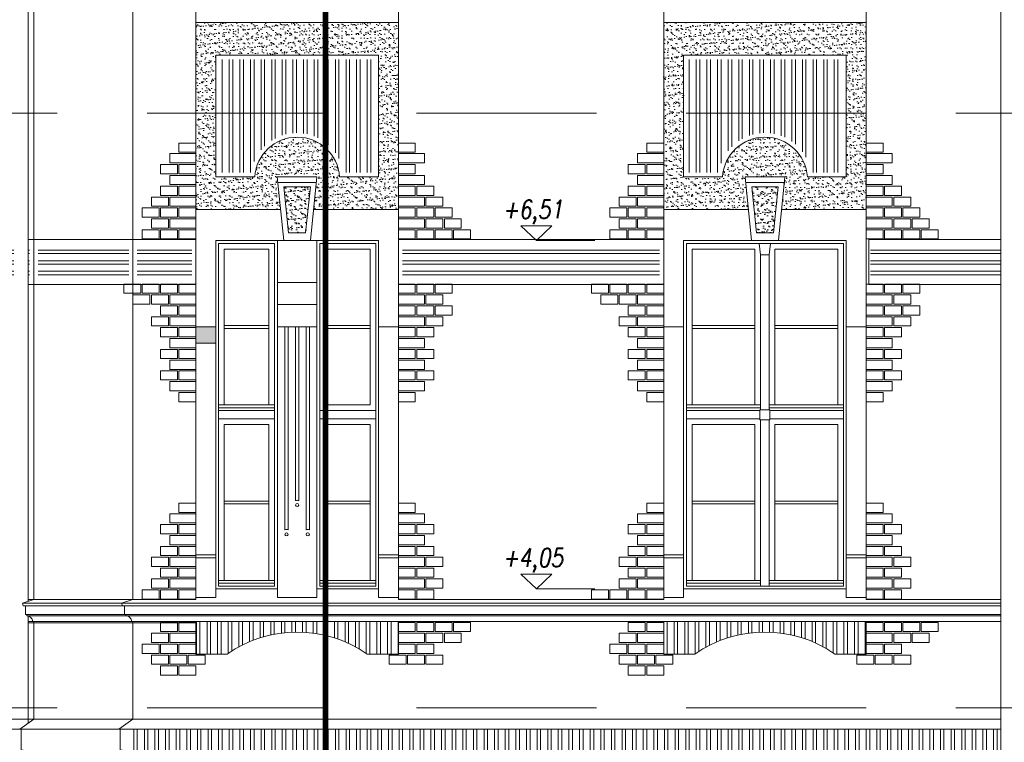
# Model space of a CAD drawing. Header units: millimetres. Extents: x 402 to 79005, y -7782 to 89952.
# Tile 379 of 423: x 46510 to 47206, y 29922 to 30432. Entities that reach past the tile are written whole.
import ezdxf

# ---------------------------------------------------------------- set-up
doc = ezdxf.new("R2010")
doc.units = ezdxf.units.MM
doc.header["$LTSCALE"] = 10
doc.linetypes.add('ACAD_ISO10W100', pattern=[18.5, 12, -3, 0.5, -3])
doc.linetypes.add('DASHED', pattern=[19.05, 12.7, -6.35])
doc.layers.get('0').update_dxf_attribs({"lineweight": 0})
for name, color, linetype, lineweight in [('0_A_GRANICA OPRACOWANIA', 1, 'Continuous', 0), ('kreski', 8, 'Continuous', 5), ('okna', 7, 'Continuous', 5), ('ubytki', 8, 'Continuous', 5), ('wzmiary', 1, 'ACAD_ISO10W100', 50)]:
    doc.layers.add(name, color=color, linetype=linetype, lineweight=lineweight)
doc.styles.add('ROMANS1', font='simplex.shx', dxfattribs={"width": 0.8, "oblique": 10})
pattern_1 = [(37.5, (71575.9347, 22622.6415), (-0.1600031, 4.8941324), [0, -3.8608, 0, -4.318, 0, -4.1275]), (7.5, (71575.935, 22622.6415), (4.4952328, 7.168251), [0, -2.0828, 0, -3.4798, 0, -1.3335]), (327.5, (71572.8105, 22622.6415), (7.9099237, 0.01437185), [0, -1.27, 0, -4.572, 0, -5.969]), (317.5, (71572.8105, 22622.6415), (7.6355645, 2.2292932), [0, -0.635, 0, -2.9972, 0, -3.429])]
pattern_2 = [(90, (45698.195, 31769.518), (-7.5, 1e-15), []), (90, (45700.695, 31772.018), (-7.5, 1e-15), [])]
pattern_3 = [(37.5, (72109.1507, 22449.609), (-0.1600031, 4.8941324), [0, -3.8608, 0, -4.318, 0, -4.1275]), (7.5, (72109.151, 22449.609), (4.4952328, 7.168251), [0, -2.0828, 0, -3.4798, 0, -1.3335]), (327.5, (72106.0265, 22449.609), (7.9099237, 0.01437185), [0, -1.27, 0, -4.572, 0, -5.969]), (317.5, (72106.0265, 22449.609), (7.6355645, 2.2292932), [0, -0.635, 0, -2.9972, 0, -3.429])]
pattern_4 = [(0, (45698.195, 31769.518), (2e-15, 7.5), []), (0, (45700.695, 31767.018), (2e-15, 7.5), [])]

# ---------------------------------------------------------------- blocks, each defined once
blk = doc.blocks.new('podstawka2')
h = blk.add_hatch()
h.set_pattern_fill('ANSI32,_O', color=8, scale=20, angle=45)
h.set_pattern_definition([(90, (0, 0), (-7.5, 1e-15), []), (90, (2.5, 2.5), (-7.5, 1e-15), [])])
h.paths.add_polyline_path([(143, -15.5), (0, -15.5), (0, -38.5), (22, -38.5, -0.313912), (121, -38.5), (143, -38.5)])
blk.add_lwpolyline([(0, -15.5), (0, -38.5), (22, -38.5, -0.313912), (121, -38.5), (143, -38.5), (143, -15.5)], format="xyb")
blk = doc.blocks.new('zw$5EF')
at = {"linetype": 'DASHED'}
for points in [[(712.23, 669), (-1766.19, 669)], [(712.23, 249), (-1766.19, 249)]]:
    blk.add_lwpolyline(points, dxfattribs=at)

msp = doc.modelspace()

# ---------------------------------------------------------------- hatches: boundary and pattern name
h = msp.add_hatch()
h.set_pattern_fill('ANSI32', color=8, scale=20, angle=45, style=0)
h.set_pattern_definition(pattern_2)
h.paths.add_polyline_path([(47071.36, 30868.21), (47001.97, 30868.21, -0.339506), (46982.17, 30848.41), (46982.17, 30784.02, -0.339506), (47001.97, 30764.21), (47071.36, 30764.21, -0.339506), (47091.17, 30784.02), (47091.17, 30848.41, -0.339506)])
h.paths.add_polyline_path([(47069.35, 30324.21), (47091.17, 30324.21), (47091.17, 30404.21), (46982.17, 30404.21), (46982.17, 30324.21), (47003.98, 30324.21, -0.858131)])
h = msp.add_hatch()
h.set_pattern_fill('AR-SAND,_O', color=8, scale=0.1)
h.set_pattern_definition(pattern_3)
h.paths.add_polyline_path([(46634.67, 30430.21), (46634.67, 30298.21), (46694.46, 30298.21), (46692.16, 30321.21), (46720.18, 30321.21), (46717.87, 30298.21), (46777.67, 30298.21), (46777.67, 30430.21)])
h.paths.add_polyline_path([(46763.67, 30407.21), (46763.67, 30321.21), (46736.17, 30321.21, 0.934923), (46676.17, 30321.21), (46648.67, 30321.21), (46648.67, 30407.21)], flags=16)
h = msp.add_hatch()
h.set_pattern_fill('AR-SAND,_O', color=8, scale=0.1)
h.set_pattern_definition(pattern_1)
h.paths.add_polyline_path([(46965.17, 30430.21), (46965.17, 30298.21), (47024.96, 30298.21), (47022.66, 30321.21), (47050.68, 30321.21), (47048.37, 30298.21), (47108.17, 30298.21), (47108.17, 30430.21)])
h.paths.add_polyline_path([(47094.17, 30407.21), (47094.17, 30321.21), (47066.67, 30321.21, 0.934923), (47006.67, 30321.21), (46979.17, 30321.21), (46979.17, 30407.21)], flags=16)
h = msp.add_hatch()
h.set_pattern_fill('ANSI32', color=8, scale=20, angle=45, style=0)
h.set_pattern_definition(pattern_2)
h.paths.add_polyline_path([(46738.85, 30324.21), (46760.67, 30324.21), (46760.67, 30404.21), (46651.67, 30404.21), (46651.67, 30324.21), (46673.48, 30324.21, -0.858131)])
h = msp.add_hatch()
h.set_pattern_fill('AR-SAND', color=8, scale=0.1, style=0)
h.set_pattern_definition(pattern_3)
h.paths.add_polyline_path([(46700.16, 30281.71), (46712.18, 30281.71), (46715.49, 30314.21), (46696.85, 30314.21)])
h = msp.add_hatch()
h.set_pattern_fill('AR-SAND', color=8, scale=0.1, style=0)
h.set_pattern_definition(pattern_1)
h.paths.add_polyline_path([(47045.99, 30314.21), (47027.35, 30314.21), (47030.66, 30281.71), (47042.68, 30281.71)])
h = msp.add_hatch()
h.set_pattern_fill('ANSI32,_O', color=8, scale=20, angle=315)
h.set_pattern_definition(pattern_4)
h.paths.add_polyline_path([(46516.05, 30274.03), (46516.05, 30248.13), (46517.16, 30248.13), (46517.16, 30274.03)])
h.paths.add_polyline_path([(46506.05, 30248.13), (46506.05, 30274.03), (46449.66, 30274.03), (46449.66, 30248.13)])
h = msp.add_hatch()
h.set_pattern_fill('ANSI32,_O', color=8, scale=20, angle=315)
h.set_pattern_definition(pattern_4)
h.paths.add_polyline_path([(46587.17, 30274.03), (46523.16, 30274.03), (46523.16, 30248.13), (46587.17, 30248.13)])
h.paths.add_polyline_path([(46631.67, 30274.03), (46593.17, 30274.03), (46593.17, 30248.13), (46631.67, 30248.13)])
h = msp.add_hatch()
h.set_pattern_fill('ANSI32,_O', color=8, scale=20, angle=315)
h.set_pattern_definition(pattern_4)
h.paths.add_polyline_path([(46962.17, 30274.03), (46780.67, 30274.03), (46780.67, 30248.13), (46962.17, 30248.13)])
h = msp.add_hatch()
h.set_pattern_fill('ANSI32,_O', color=8, scale=20, angle=315)
h.set_pattern_definition(pattern_4)
h.paths.add_polyline_path([(47285.17, 30274.03), (47221.17, 30274.03), (47221.17, 30248.13), (47285.17, 30248.13)])
h.paths.add_polyline_path([(47429.17, 30274.03), (47291.17, 30274.03), (47291.17, 30248.13), (47429.17, 30248.13)])
h.paths.add_polyline_path([(47213.48, 30274.03), (47213.48, 30248.13), (47215.17, 30248.13), (47215.17, 30274.03)])
h.paths.add_polyline_path([(47203.48, 30248.13), (47203.48, 30274.03), (47111.17, 30274.03), (47111.17, 30248.13)])
at = {"layer": 'kreski'}
h = msp.add_hatch(dxfattribs=at)
h.set_pattern_fill('ANSI32', color=8, scale=20, angle=45, style=0)
h.set_pattern_definition(pattern_2)
h.paths.add_polyline_path([(45849.16, 29931.21), (45719.66, 29931.21), (45719.66, 29916.21), (45849.16, 29916.21)])
h.paths.add_polyline_path([(46506.05, 29931.21), (45933.28, 29931.21), (45933.28, 29916.21), (46506.05, 29916.21)])
h.paths.add_polyline_path([(46626.93, 29931.21), (46590.17, 29931.21), (46590.17, 29916.21), (46626.93, 29916.21)])
h.paths.add_polyline_path([(46944.61, 29931.21), (46626.93, 29931.21), (46626.93, 29916.21), (46944.61, 29916.21)])
h.paths.add_polyline_path([(47203.48, 29931.21), (46944.61, 29931.21), (46944.61, 29916.21), (47203.48, 29916.21)])
h.paths.add_polyline_path([(47497.17, 29931.21), (47288.17, 29931.21), (47288.17, 29916.21), (47497.17, 29916.21)])
h.paths.add_polyline_path([(47850.17, 29931.21), (47640.17, 29931.21), (47640.17, 29916.21), (47850.17, 29916.21)])
at = {"layer": 'ubytki'}
msp.add_hatch(color=8, dxfattribs=at).paths.add_polyline_path([(46648.67, 30215.21), (46634.67, 30215.21), (46634.67, 30203.68), (46648.67, 30203.68)])

# ---------------------------------------------------------------- linework, layer by layer
for p, q in [((46634.67, 30022.71), (46634.67, 31152.34)), ((46777.67, 30022.71), (46777.67, 31152.34)), ((46965.17, 30022.71), (46965.17, 31152.34)), ((47108.17, 30022.71), (47108.17, 31152.34)), ((46634.67, 30430.21), (46777.67, 30430.21)), ((46965.17, 30430.21), (47108.17, 30430.21)), ((46696.67, 30276.21), (46692.16, 30321.21)), ((46720.18, 30321.21), (46692.16, 30321.21)), ((46715.67, 30276.21), (46720.18, 30321.21)), ((47027.17, 30276.21), (47022.66, 30321.21)), ((47050.68, 30321.21), (47022.66, 30321.21)), ((47046.17, 30276.21), (47050.68, 30321.21)), ((46694.46, 30298.21), (46634.67, 30298.21)), ((46777.67, 30298.21), (46717.87, 30298.21)), ((47024.96, 30298.21), (46965.17, 30298.21)), ((47108.17, 30298.21), (47048.37, 30298.21)), ((46692.17, 30276.21), (46648.67, 30276.21)), ((46648.67, 30276.21), (46648.67, 30024.21)), ((46692.17, 30276.21), (46692.17, 30024.21)), ((46696.67, 30276.21), (46715.67, 30276.21)), ((46720.17, 30276.21), (46720.17, 30024.21)), ((46763.67, 30276.21), (46720.17, 30276.21)), ((46763.67, 30276.21), (46763.67, 30024.21)), ((47094.17, 30276.21), (46979.17, 30276.21)), ((46979.17, 30276.21), (46979.17, 30024.21)), ((47027.17, 30276.21), (47046.17, 30276.21)), ((47094.17, 30276.21), (47094.17, 30024.21)), ((46648.67, 30215.21), (46634.67, 30215.21)), ((46720.17, 30215.21), (46692.17, 30215.21)), ((46763.67, 30215.21), (46777.67, 30215.21)), ((46979.17, 30215.21), (46965.17, 30215.21)), ((47108.17, 30215.21), (47094.17, 30215.21)), ((46648.67, 30054.21), (46634.67, 30054.21)), ((46648.67, 30052.21), (46634.67, 30052.21)), ((46777.67, 30054.21), (46763.67, 30054.21)), ((46777.67, 30052.21), (46763.67, 30052.21)), ((46979.17, 30054.21), (46965.17, 30054.21)), ((46979.17, 30052.21), (46965.17, 30052.21)), ((47108.17, 30054.21), (47094.17, 30054.21)), ((47108.17, 30052.21), (47094.17, 30052.21)), ((46692.17, 30030.21), (46648.67, 30030.21)), ((46763.67, 30030.21), (46720.17, 30030.21)), ((47094.17, 30030.21), (46979.17, 30030.21)), ((47203.48, 30020.21), (46512.16, 30020.21)), ((46648.67, 30024.21), (46634.67, 30024.21)), ((46720.17, 30024.21), (46692.17, 30024.21)), ((46777.67, 30024.21), (46763.67, 30024.21)), ((46965.17, 30022.71), (46777.67, 30022.71)), ((46979.17, 30024.21), (46965.17, 30024.21)), ((47108.17, 30024.21), (47094.17, 30024.21)), ((47203.48, 30022.71), (47108.17, 30022.71)), ((47203.48, 30018.21), (46512.66, 30018.21)), ((46514.16, 30012.21), (47203.48, 30012.21)), ((46515.16, 30011.21), (47203.48, 30011.21)), ((46516.05, 30007.21), (47203.48, 30007.21)), ((46516.05, 30006.21), (46634.67, 30006.21)), ((45933.28, 29938.21), (47203.48, 29938.21)), ((45933.28, 29931.21), (47203.48, 29931.21))]:
    msp.add_line(p, q)
at = {"color": 8}
for p, q in [((46692.54, 30317.21), (46719.79, 30317.21)), ((46700.16, 30281.71), (46696.85, 30314.21)), ((46696.85, 30314.21), (46715.49, 30314.21)), ((46712.18, 30281.71), (46715.49, 30314.21)), ((47023.04, 30317.21), (47050.29, 30317.21)), ((47030.66, 30281.71), (47027.35, 30314.21)), ((47027.35, 30314.21), (47045.99, 30314.21)), ((47042.68, 30281.71), (47045.99, 30314.21)), ((46700.16, 30281.71), (46712.18, 30281.71)), ((47030.66, 30281.71), (47042.68, 30281.71)), ((46692.17, 30276.21), (46696.67, 30276.21)), ((46715.67, 30276.21), (46720.17, 30276.21)), ((46720.17, 30246.57), (46692.17, 30246.57)), ((46720.17, 30231.17), (46692.17, 30231.17)), ((46720.17, 30215.21), (46692.17, 30215.21)), ((46692.17, 30215.21), (46720.17, 30215.21))]:
    msp.add_line(p, q, dxfattribs=at)
at = {"color": 7}
for p, q in [((46875.18, 30276.21), (46916.58, 30276.21)), ((46875.18, 30030.21), (46916.58, 30030.21))]:
    msp.add_line(p, q, dxfattribs=at)
for points in [[(46516.05, 30021.43), (46516.05, 31278.47), (46468.49, 31321.26), (46468.49, 31330.51)], [(47203.48, 29736.36), (47203.48, 31274.02), (47155.92, 31316.8), (47155.92, 31330.51)], [(46516.05, 29935.33), (46516.05, 30011.11)]]:
    msp.add_lwpolyline(points)
for points in [[(46520.16, 29938.21), (46520.16, 30007.21), (46519.16, 30007.21, 0.414214), (46515.16, 30011.21), (46515.16, 30012.21), (46514.16, 30012.21), (46514.16, 30018.21), (46512.66, 30018.21), (46512.16, 30020.21), (46520.16, 30022.71), (46520.16, 31236.19)], [(46520.16, 29907.21), (46520.16, 29908.71), (46518.66, 29908.71, 0.414214), (46512.66, 29914.71), (46512.66, 29916.21), (46511.16, 29916.21), (46511.16, 29931.21), (46510.16, 29931.21), (46520.16, 29938.21)]]:
    msp.add_lwpolyline(points, format="xyb", dxfattribs=at)
for points in [[(46590.17, 29938.21), (46590.17, 30007.21), (46589.17, 30007.21, 0.414214), (46585.17, 30011.21), (46585.17, 30012.21), (46584.17, 30012.21), (46584.17, 30018.21), (46582.67, 30018.21), (46582.17, 30020.21), (46590.17, 30022.71), (46590.17, 31236.19)], [(46590.17, 29907.21), (46590.17, 29908.71), (46588.67, 29908.71, 0.414214), (46582.67, 29914.71), (46582.67, 29916.21), (46581.17, 29916.21), (46581.17, 29931.21), (46580.17, 29931.21), (46590.17, 29938.21)]]:
    msp.add_lwpolyline(points, format="xyb")
for points in [[(46676.17, 30321.21, -0.934923), (46736.17, 30321.21), (46763.67, 30321.21), (46763.67, 30407.21), (46648.67, 30407.21), (46648.67, 30321.21)], [(47006.67, 30321.21, -0.934923), (47066.67, 30321.21), (47094.17, 30321.21), (47094.17, 30407.21), (46979.17, 30407.21), (46979.17, 30321.21)]]:
    msp.add_lwpolyline(points, format="xyb", close=True)
at = {"color": 8}
for points in [[(46650.67, 30274.21), (46690.17, 30274.21), (46690.17, 30032.21), (46650.67, 30032.21)], [(46686.17, 30160.21), (46654.67, 30160.21), (46654.67, 30270.21), (46686.17, 30270.21)], [(46761.67, 30274.21), (46722.17, 30274.21), (46722.17, 30032.21), (46761.67, 30032.21)], [(46757.67, 30160.21), (46726.17, 30160.21), (46726.17, 30270.21), (46757.67, 30270.21)], [(46981.17, 30274.21), (47092.17, 30274.21), (47092.17, 30032.21), (46981.17, 30032.21)], [(47029.67, 30160.21), (46985.17, 30160.21), (46985.17, 30270.21), (47029.67, 30270.21)], [(47039.67, 30266.21), (47040.67, 30274.21), (47032.67, 30274.21), (47033.67, 30266.21)], [(47043.67, 30160.21), (47088.17, 30160.21), (47088.17, 30270.21), (47043.67, 30270.21)], [(47033.67, 30156.71), (47039.67, 30156.71), (47039.67, 30266.21), (47033.67, 30266.21)], [(46654.67, 30214.21), (46686.17, 30214.21), (46686.17, 30216.21), (46654.67, 30216.21)], [(46726.17, 30214.21), (46757.67, 30214.21), (46757.67, 30216.21), (46726.17, 30216.21)], [(46985.17, 30214.21), (47029.67, 30214.21), (47029.67, 30216.21), (46985.17, 30216.21)], [(47043.67, 30214.21), (47088.17, 30214.21), (47088.17, 30216.21), (47043.67, 30216.21)], [(46650.67, 30158.21), (46650.67, 30160.21), (46690.17, 30160.21), (46690.17, 30158.21)], [(46981.17, 30158.21), (46981.17, 30160.21), (47033.67, 30160.21), (47033.67, 30158.21)], [(47092.17, 30158.21), (47092.17, 30160.21), (47039.67, 30160.21), (47039.67, 30158.21)], [(46650.67, 30150.21), (46690.17, 30150.21), (46690.17, 30156.21), (46650.67, 30156.21)], [(46761.67, 30150.21), (46722.17, 30150.21), (46722.17, 30156.21), (46761.67, 30156.21)], [(46981.17, 30150.21), (47033.17, 30150.21), (47033.17, 30156.21), (46981.17, 30156.21)], [(47033.17, 30149.71), (47040.17, 30149.71), (47040.17, 30156.71), (47033.17, 30156.71)], [(47092.17, 30150.21), (47040.17, 30150.21), (47040.17, 30156.21), (47092.17, 30156.21)], [(46686.17, 30036.21), (46654.67, 30036.21), (46654.67, 30146.21), (46686.17, 30146.21)], [(46726.17, 30036.21), (46757.67, 30036.21), (46757.67, 30146.21), (46726.17, 30146.21)], [(47029.67, 30036.21), (46985.17, 30036.21), (46985.17, 30146.21), (47029.67, 30146.21)], [(47033.67, 30032.21), (47039.67, 30032.21), (47039.67, 30149.71), (47033.67, 30149.71)], [(47043.67, 30036.21), (47088.17, 30036.21), (47088.17, 30146.21), (47043.67, 30146.21)], [(46654.67, 30090.21), (46686.17, 30090.21), (46686.17, 30092.21), (46654.67, 30092.21)], [(46757.67, 30090.21), (46726.17, 30090.21), (46726.17, 30092.21), (46757.67, 30092.21)], [(46985.17, 30090.21), (47029.67, 30090.21), (47029.67, 30092.21), (46985.17, 30092.21)], [(47043.67, 30090.21), (47088.17, 30090.21), (47088.17, 30092.21), (47043.67, 30092.21)], [(46650.67, 30034.21), (46650.67, 30036.21), (46690.17, 30036.21), (46690.17, 30034.21)], [(46761.67, 30034.21), (46761.67, 30036.21), (46722.17, 30036.21), (46722.17, 30034.21)], [(46981.17, 30034.21), (46981.17, 30036.21), (47033.67, 30036.21), (47033.67, 30034.21)], [(47092.17, 30034.21), (47092.17, 30036.21), (47039.67, 30036.21), (47039.67, 30034.21)]]:
    msp.add_lwpolyline(points, close=True, dxfattribs=at)
for points in [[(46699.79, 30071.91), (46699.79, 30215.21), (46697.54, 30215.21), (46697.54, 30071.91, -0.171573), (46699.79, 30071.91, 0)], [(46707.29, 30092.61), (46707.29, 30215.21), (46705.04, 30215.21), (46705.04, 30092.61, -0.171573), (46707.29, 30092.61, 0)], [(46714.79, 30071.91), (46714.79, 30215.21), (46712.54, 30215.21), (46712.54, 30071.91, -0.171573), (46714.79, 30071.91, 0)]]:
    msp.add_lwpolyline(points, format="xyb", dxfattribs=at)
for centre in [(46706.17, 30089.43), (46698.67, 30068.72), (46698.67, 30068.72), (46713.67, 30068.72), (46713.67, 30068.72)]:
    msp.add_circle(centre, 1.12, dxfattribs=at)
at = {"layer": '0_A_GRANICA OPRACOWANIA', "color": 1, "linetype": 'DASHED', "const_width": 4}
msp.add_lwpolyline([(45708.04, 29484.42), (46726.17, 29484.42), (46726.17, 31373.03), (45708.04, 31373.03)], close=True, dxfattribs=at)
at = {"layer": 'kreski'}
for points in [[(46634.67, 30338.55), (46622.67, 30338.55), (46622.67, 30345.05), (46634.67, 30345.05)], [(46777.67, 30338.55), (46789.67, 30338.55), (46789.67, 30345.05), (46777.67, 30345.05)], [(46965.17, 30338.55), (46953.17, 30338.55), (46953.17, 30345.05), (46965.17, 30345.05)], [(47108.17, 30338.55), (47120.17, 30338.55), (47120.17, 30345.05), (47108.17, 30345.05)], [(46634.67, 30331.13), (46616.17, 30331.13), (46616.17, 30337.63), (46634.67, 30337.63)], [(46777.67, 30331.13), (46796.17, 30331.13), (46796.17, 30337.63), (46777.67, 30337.63)], [(46965.17, 30331.13), (46946.67, 30331.13), (46946.67, 30337.63), (46965.17, 30337.63)], [(47108.17, 30331.13), (47126.67, 30331.13), (47126.67, 30337.63), (47108.17, 30337.63)], [(46621.67, 30323.45), (46609.67, 30323.45), (46609.67, 30329.95), (46621.67, 30329.95)], [(46634.67, 30323.45), (46622.67, 30323.45), (46622.67, 30329.95), (46634.67, 30329.95)], [(46777.67, 30323.45), (46789.67, 30323.45), (46789.67, 30329.95), (46777.67, 30329.95)], [(46952.17, 30323.45), (46940.17, 30323.45), (46940.17, 30329.95), (46952.17, 30329.95)], [(46965.17, 30323.45), (46953.17, 30323.45), (46953.17, 30329.95), (46965.17, 30329.95)], [(47108.17, 30323.45), (47120.17, 30323.45), (47120.17, 30329.95), (47108.17, 30329.95)], [(46634.67, 30315.77), (46616.17, 30315.77), (46616.17, 30322.27), (46634.67, 30322.27)], [(46777.67, 30315.77), (46796.17, 30315.77), (46796.17, 30322.27), (46777.67, 30322.27)], [(46965.17, 30315.77), (46946.67, 30315.77), (46946.67, 30322.27), (46965.17, 30322.27)], [(47108.17, 30315.77), (47126.67, 30315.77), (47126.67, 30322.27), (47108.17, 30322.27)], [(46621.67, 30308.09), (46609.67, 30308.09), (46609.67, 30314.59), (46621.67, 30314.59)], [(46634.67, 30308.09), (46622.67, 30308.09), (46622.67, 30314.59), (46634.67, 30314.59)], [(46777.67, 30308.09), (46789.67, 30308.09), (46789.67, 30314.59), (46777.67, 30314.59)], [(46790.67, 30308.09), (46802.67, 30308.09), (46802.67, 30314.59), (46790.67, 30314.59)], [(46952.17, 30308.09), (46940.17, 30308.09), (46940.17, 30314.59), (46952.17, 30314.59)], [(46965.17, 30308.09), (46953.17, 30308.09), (46953.17, 30314.59), (46965.17, 30314.59)], [(47108.17, 30308.09), (47120.17, 30308.09), (47120.17, 30314.59), (47108.17, 30314.59)], [(47121.17, 30308.09), (47133.17, 30308.09), (47133.17, 30314.59), (47121.17, 30314.59)], [(46615.17, 30300.41), (46603.17, 30300.41), (46603.17, 30306.91), (46615.17, 30306.91)], [(46634.67, 30300.41), (46616.17, 30300.41), (46616.17, 30306.91), (46634.67, 30306.91)], [(46777.67, 30300.41), (46796.17, 30300.41), (46796.17, 30306.91), (46777.67, 30306.91)], [(46797.17, 30300.41), (46809.17, 30300.41), (46809.17, 30306.91), (46797.17, 30306.91)], [(46945.67, 30300.41), (46933.67, 30300.41), (46933.67, 30306.91), (46945.67, 30306.91)], [(46965.17, 30300.41), (46946.67, 30300.41), (46946.67, 30306.91), (46965.17, 30306.91)], [(47108.17, 30300.41), (47126.67, 30300.41), (47126.67, 30306.91), (47108.17, 30306.91)], [(47127.67, 30300.41), (47139.67, 30300.41), (47139.67, 30306.91), (47127.67, 30306.91)], [(46608.67, 30292.73), (46596.67, 30292.73), (46596.67, 30299.23), (46608.67, 30299.23)], [(46621.67, 30292.73), (46609.67, 30292.73), (46609.67, 30299.23), (46621.67, 30299.23)], [(46634.67, 30292.73), (46622.67, 30292.73), (46622.67, 30299.23), (46634.67, 30299.23)], [(46777.67, 30292.73), (46789.67, 30292.73), (46789.67, 30299.23), (46777.67, 30299.23)], [(46790.67, 30292.73), (46802.67, 30292.73), (46802.67, 30299.23), (46790.67, 30299.23)], [(46803.67, 30292.73), (46815.67, 30292.73), (46815.67, 30299.23), (46803.67, 30299.23)], [(46939.17, 30292.73), (46927.17, 30292.73), (46927.17, 30299.23), (46939.17, 30299.23)], [(46952.17, 30292.73), (46940.17, 30292.73), (46940.17, 30299.23), (46952.17, 30299.23)], [(46965.17, 30292.73), (46953.17, 30292.73), (46953.17, 30299.23), (46965.17, 30299.23)], [(47108.17, 30292.73), (47120.17, 30292.73), (47120.17, 30299.23), (47108.17, 30299.23)], [(47121.17, 30292.73), (47133.17, 30292.73), (47133.17, 30299.23), (47121.17, 30299.23)], [(47134.17, 30292.73), (47146.17, 30292.73), (47146.17, 30299.23), (47134.17, 30299.23)], [(46615.17, 30285.05), (46603.17, 30285.05), (46603.17, 30291.55), (46615.17, 30291.55)], [(46634.67, 30285.05), (46616.17, 30285.05), (46616.17, 30291.55), (46634.67, 30291.55)], [(46777.67, 30285.05), (46796.17, 30285.05), (46796.17, 30291.55), (46777.67, 30291.55)], [(46797.17, 30285.05), (46809.17, 30285.05), (46809.17, 30291.55), (46797.17, 30291.55)], [(46810.17, 30285.05), (46822.17, 30285.05), (46822.17, 30291.55), (46810.17, 30291.55)], [(46945.67, 30285.05), (46933.67, 30285.05), (46933.67, 30291.55), (46945.67, 30291.55)], [(46965.17, 30285.05), (46946.67, 30285.05), (46946.67, 30291.55), (46965.17, 30291.55)], [(47108.17, 30285.05), (47126.67, 30285.05), (47126.67, 30291.55), (47108.17, 30291.55)], [(47127.67, 30285.05), (47139.67, 30285.05), (47139.67, 30291.55), (47127.67, 30291.55)], [(47140.67, 30285.05), (47152.67, 30285.05), (47152.67, 30291.55), (47140.67, 30291.55)], [(46520.16, 30245.13), (46590.17, 30245.13), (46590.17, 30277.03), (46520.16, 30277.03)], [(46590.17, 30245.13), (46634.67, 30245.13), (46634.67, 30277.03), (46590.17, 30277.03)], [(46608.67, 30277.37), (46596.67, 30277.37), (46596.67, 30283.87), (46608.67, 30283.87)], [(46621.67, 30277.37), (46609.67, 30277.37), (46609.67, 30283.87), (46621.67, 30283.87)], [(46634.67, 30277.37), (46622.67, 30277.37), (46622.67, 30283.87), (46634.67, 30283.87)], [(46777.67, 30277.37), (46789.67, 30277.37), (46789.67, 30283.87), (46777.67, 30283.87)], [(46777.67, 30277.03), (46965.17, 30277.03), (46965.17, 30245.13), (46777.67, 30245.13)], [(46790.67, 30277.37), (46802.67, 30277.37), (46802.67, 30283.87), (46790.67, 30283.87)], [(46803.67, 30277.37), (46815.67, 30277.37), (46815.67, 30283.87), (46803.67, 30283.87)], [(46816.67, 30277.37), (46828.67, 30277.37), (46828.67, 30283.87), (46816.67, 30283.87)], [(46939.17, 30277.37), (46927.17, 30277.37), (46927.17, 30283.87), (46939.17, 30283.87)], [(46952.17, 30277.37), (46940.17, 30277.37), (46940.17, 30283.87), (46952.17, 30283.87)], [(46965.17, 30277.37), (46953.17, 30277.37), (46953.17, 30283.87), (46965.17, 30283.87)], [(47108.17, 30277.37), (47120.17, 30277.37), (47120.17, 30283.87), (47108.17, 30283.87)], [(47121.17, 30277.37), (47133.17, 30277.37), (47133.17, 30283.87), (47121.17, 30283.87)], [(47134.17, 30277.37), (47146.17, 30277.37), (47146.17, 30283.87), (47134.17, 30283.87)], [(47147.17, 30277.37), (47159.17, 30277.37), (47159.17, 30283.87), (47147.17, 30283.87)], [(46595.67, 30245.47), (46583.67, 30245.47), (46583.67, 30238.97), (46595.67, 30238.97)], [(46608.67, 30245.47), (46596.67, 30245.47), (46596.67, 30238.97), (46608.67, 30238.97)], [(46621.67, 30245.47), (46609.67, 30245.47), (46609.67, 30238.97), (46621.67, 30238.97)], [(46634.67, 30245.47), (46622.67, 30245.47), (46622.67, 30238.97), (46634.67, 30238.97)], [(46777.67, 30245.47), (46789.67, 30245.47), (46789.67, 30238.97), (46777.67, 30238.97)], [(46790.67, 30245.47), (46802.67, 30245.47), (46802.67, 30238.97), (46790.67, 30238.97)], [(46803.67, 30245.47), (46815.67, 30245.47), (46815.67, 30238.97), (46803.67, 30238.97)], [(46926.17, 30245.47), (46914.17, 30245.47), (46914.17, 30238.97), (46926.17, 30238.97)], [(46939.17, 30245.47), (46927.17, 30245.47), (46927.17, 30238.97), (46939.17, 30238.97)], [(46952.17, 30245.47), (46940.17, 30245.47), (46940.17, 30238.97), (46952.17, 30238.97)], [(46965.17, 30245.47), (46953.17, 30245.47), (46953.17, 30238.97), (46965.17, 30238.97)], [(47108.17, 30245.47), (47120.17, 30245.47), (47120.17, 30238.97), (47108.17, 30238.97)], [(47121.17, 30245.47), (47133.17, 30245.47), (47133.17, 30238.97), (47121.17, 30238.97)], [(47134.17, 30245.47), (47146.17, 30245.47), (47146.17, 30238.97), (47134.17, 30238.97)], [(46602.17, 30237.79), (46590.17, 30237.79), (46590.17, 30231.29), (46602.17, 30231.29)], [(46615.17, 30237.79), (46603.17, 30237.79), (46603.17, 30231.29), (46615.17, 30231.29)], [(46634.67, 30237.79), (46616.17, 30237.79), (46616.17, 30231.29), (46634.67, 30231.29)], [(46777.67, 30237.79), (46796.17, 30237.79), (46796.17, 30231.29), (46777.67, 30231.29)], [(46797.17, 30237.79), (46809.17, 30237.79), (46809.17, 30231.29), (46797.17, 30231.29)], [(46932.67, 30237.79), (46920.67, 30237.79), (46920.67, 30231.29), (46932.67, 30231.29)], [(46945.67, 30237.79), (46933.67, 30237.79), (46933.67, 30231.29), (46945.67, 30231.29)], [(46965.17, 30237.79), (46946.67, 30237.79), (46946.67, 30231.29), (46965.17, 30231.29)], [(47108.17, 30237.79), (47126.67, 30237.79), (47126.67, 30231.29), (47108.17, 30231.29)], [(47127.67, 30237.79), (47139.67, 30237.79), (47139.67, 30231.29), (47127.67, 30231.29)], [(46621.67, 30230.11), (46609.67, 30230.11), (46609.67, 30223.61), (46621.67, 30223.61)], [(46634.67, 30230.11), (46622.67, 30230.11), (46622.67, 30223.61), (46634.67, 30223.61)], [(46777.67, 30230.11), (46789.67, 30230.11), (46789.67, 30223.61), (46777.67, 30223.61)], [(46790.67, 30230.11), (46802.67, 30230.11), (46802.67, 30223.61), (46790.67, 30223.61)], [(46803.67, 30230.11), (46815.67, 30230.11), (46815.67, 30223.61), (46803.67, 30223.61)], [(46952.17, 30230.11), (46940.17, 30230.11), (46940.17, 30223.61), (46952.17, 30223.61)], [(46965.17, 30230.11), (46953.17, 30230.11), (46953.17, 30223.61), (46965.17, 30223.61)], [(47108.17, 30230.11), (47120.17, 30230.11), (47120.17, 30223.61), (47108.17, 30223.61)], [(47121.17, 30230.11), (47133.17, 30230.11), (47133.17, 30223.61), (47121.17, 30223.61)], [(47134.17, 30230.11), (47146.17, 30230.11), (47146.17, 30223.61), (47134.17, 30223.61)], [(46615.17, 30222.43), (46603.17, 30222.43), (46603.17, 30215.93), (46615.17, 30215.93)], [(46634.67, 30222.43), (46616.17, 30222.43), (46616.17, 30215.93), (46634.67, 30215.93)], [(46777.67, 30222.43), (46796.17, 30222.43), (46796.17, 30215.93), (46777.67, 30215.93)], [(46797.17, 30222.43), (46809.17, 30222.43), (46809.17, 30215.93), (46797.17, 30215.93)], [(46945.67, 30222.43), (46933.67, 30222.43), (46933.67, 30215.93), (46945.67, 30215.93)], [(46965.17, 30222.43), (46946.67, 30222.43), (46946.67, 30215.93), (46965.17, 30215.93)], [(47108.17, 30222.43), (47126.67, 30222.43), (47126.67, 30215.93), (47108.17, 30215.93)], [(47127.67, 30222.43), (47139.67, 30222.43), (47139.67, 30215.93), (47127.67, 30215.93)], [(46621.67, 30214.75), (46609.67, 30214.75), (46609.67, 30208.25), (46621.67, 30208.25)], [(46634.67, 30214.75), (46622.67, 30214.75), (46622.67, 30208.25), (46634.67, 30208.25)], [(46777.67, 30214.75), (46789.67, 30214.75), (46789.67, 30208.25), (46777.67, 30208.25)], [(46790.67, 30214.75), (46802.67, 30214.75), (46802.67, 30208.25), (46790.67, 30208.25)], [(46952.17, 30214.75), (46940.17, 30214.75), (46940.17, 30208.25), (46952.17, 30208.25)], [(46965.17, 30214.75), (46953.17, 30214.75), (46953.17, 30208.25), (46965.17, 30208.25)], [(47108.17, 30214.75), (47120.17, 30214.75), (47120.17, 30208.25), (47108.17, 30208.25)], [(47121.17, 30214.75), (47133.17, 30214.75), (47133.17, 30208.25), (47121.17, 30208.25)], [(46634.67, 30207.07), (46616.17, 30207.07), (46616.17, 30200.57), (46634.67, 30200.57)], [(46777.67, 30207.07), (46796.17, 30207.07), (46796.17, 30200.57), (46777.67, 30200.57)], [(46965.17, 30207.07), (46946.67, 30207.07), (46946.67, 30200.57), (46965.17, 30200.57)], [(47108.17, 30207.07), (47126.67, 30207.07), (47126.67, 30200.57), (47108.17, 30200.57)], [(46621.67, 30199.39), (46609.67, 30199.39), (46609.67, 30192.89), (46621.67, 30192.89)], [(46634.67, 30199.39), (46622.67, 30199.39), (46622.67, 30192.89), (46634.67, 30192.89)], [(46777.67, 30199.39), (46789.67, 30199.39), (46789.67, 30192.89), (46777.67, 30192.89)], [(46790.67, 30199.39), (46802.67, 30199.39), (46802.67, 30192.89), (46790.67, 30192.89)], [(46952.17, 30199.39), (46940.17, 30199.39), (46940.17, 30192.89), (46952.17, 30192.89)], [(46965.17, 30199.39), (46953.17, 30199.39), (46953.17, 30192.89), (46965.17, 30192.89)], [(47108.17, 30199.39), (47120.17, 30199.39), (47120.17, 30192.89), (47108.17, 30192.89)], [(47121.17, 30199.39), (47133.17, 30199.39), (47133.17, 30192.89), (47121.17, 30192.89)], [(46634.67, 30191.71), (46616.17, 30191.71), (46616.17, 30185.21), (46634.67, 30185.21)], [(46777.67, 30191.71), (46796.17, 30191.71), (46796.17, 30185.21), (46777.67, 30185.21)], [(46965.17, 30191.71), (46946.67, 30191.71), (46946.67, 30185.21), (46965.17, 30185.21)], [(47108.17, 30191.71), (47126.67, 30191.71), (47126.67, 30185.21), (47108.17, 30185.21)], [(46621.67, 30184.3), (46609.67, 30184.3), (46609.67, 30177.8), (46621.67, 30177.8)], [(46634.67, 30184.3), (46622.67, 30184.3), (46622.67, 30177.8), (46634.67, 30177.8)], [(46777.67, 30184.3), (46789.67, 30184.3), (46789.67, 30177.8), (46777.67, 30177.8)], [(46790.67, 30184.3), (46802.67, 30184.3), (46802.67, 30177.8), (46790.67, 30177.8)], [(46952.17, 30184.3), (46940.17, 30184.3), (46940.17, 30177.8), (46952.17, 30177.8)], [(46965.17, 30184.3), (46953.17, 30184.3), (46953.17, 30177.8), (46965.17, 30177.8)], [(47108.17, 30184.3), (47120.17, 30184.3), (47120.17, 30177.8), (47108.17, 30177.8)], [(47121.17, 30184.3), (47133.17, 30184.3), (47133.17, 30177.8), (47121.17, 30177.8)], [(46634.67, 30176.62), (46616.17, 30176.62), (46616.17, 30170.12), (46634.67, 30170.12)], [(46777.67, 30176.62), (46796.17, 30176.62), (46796.17, 30170.12), (46777.67, 30170.12)], [(46965.17, 30176.62), (46946.67, 30176.62), (46946.67, 30170.12), (46965.17, 30170.12)], [(47108.17, 30176.62), (47126.67, 30176.62), (47126.67, 30170.12), (47108.17, 30170.12)], [(46634.67, 30168.94), (46622.67, 30168.94), (46622.67, 30162.44), (46634.67, 30162.44)], [(46777.67, 30168.94), (46789.67, 30168.94), (46789.67, 30162.44), (46777.67, 30162.44)], [(46965.17, 30168.94), (46953.17, 30168.94), (46953.17, 30162.44), (46965.17, 30162.44)], [(47108.17, 30168.94), (47120.17, 30168.94), (47120.17, 30162.44), (47108.17, 30162.44)], [(46634.67, 30084.23), (46622.67, 30084.23), (46622.67, 30090.73), (46634.67, 30090.73)], [(46777.67, 30084.23), (46789.67, 30084.23), (46789.67, 30090.73), (46777.67, 30090.73)], [(46965.17, 30084.23), (46953.17, 30084.23), (46953.17, 30090.73), (46965.17, 30090.73)], [(47108.17, 30084.23), (47120.17, 30084.23), (47120.17, 30090.73), (47108.17, 30090.73)], [(46634.67, 30076.81), (46616.17, 30076.81), (46616.17, 30083.31), (46634.67, 30083.31)], [(46777.67, 30076.81), (46796.17, 30076.81), (46796.17, 30083.31), (46777.67, 30083.31)], [(46965.17, 30076.81), (46946.67, 30076.81), (46946.67, 30083.31), (46965.17, 30083.31)], [(47108.17, 30076.81), (47126.67, 30076.81), (47126.67, 30083.31), (47108.17, 30083.31)], [(46621.67, 30069.13), (46609.67, 30069.13), (46609.67, 30075.63), (46621.67, 30075.63)], [(46634.67, 30069.13), (46622.67, 30069.13), (46622.67, 30075.63), (46634.67, 30075.63)], [(46777.67, 30069.13), (46789.67, 30069.13), (46789.67, 30075.63), (46777.67, 30075.63)], [(46790.67, 30069.13), (46802.67, 30069.13), (46802.67, 30075.63), (46790.67, 30075.63)], [(46952.17, 30069.13), (46940.17, 30069.13), (46940.17, 30075.63), (46952.17, 30075.63)], [(46965.17, 30069.13), (46953.17, 30069.13), (46953.17, 30075.63), (46965.17, 30075.63)], [(47108.17, 30069.13), (47120.17, 30069.13), (47120.17, 30075.63), (47108.17, 30075.63)], [(47121.17, 30069.13), (47133.17, 30069.13), (47133.17, 30075.63), (47121.17, 30075.63)], [(46634.67, 30061.45), (46616.17, 30061.45), (46616.17, 30067.95), (46634.67, 30067.95)], [(46777.67, 30061.45), (46796.17, 30061.45), (46796.17, 30067.95), (46777.67, 30067.95)], [(46965.17, 30061.45), (46946.67, 30061.45), (46946.67, 30067.95), (46965.17, 30067.95)], [(47108.17, 30061.45), (47126.67, 30061.45), (47126.67, 30067.95), (47108.17, 30067.95)], [(46621.67, 30053.77), (46609.67, 30053.77), (46609.67, 30060.27), (46621.67, 30060.27)], [(46634.67, 30053.77), (46622.67, 30053.77), (46622.67, 30060.27), (46634.67, 30060.27)], [(46777.67, 30053.77), (46789.67, 30053.77), (46789.67, 30060.27), (46777.67, 30060.27)], [(46790.67, 30053.77), (46802.67, 30053.77), (46802.67, 30060.27), (46790.67, 30060.27)], [(46952.17, 30053.77), (46940.17, 30053.77), (46940.17, 30060.27), (46952.17, 30060.27)], [(46965.17, 30053.77), (46953.17, 30053.77), (46953.17, 30060.27), (46965.17, 30060.27)], [(47108.17, 30053.77), (47120.17, 30053.77), (47120.17, 30060.27), (47108.17, 30060.27)], [(47121.17, 30053.77), (47133.17, 30053.77), (47133.17, 30060.27), (47121.17, 30060.27)], [(46615.17, 30046.09), (46603.17, 30046.09), (46603.17, 30052.59), (46615.17, 30052.59)], [(46634.67, 30046.09), (46616.17, 30046.09), (46616.17, 30052.59), (46634.67, 30052.59)], [(46777.67, 30046.09), (46796.17, 30046.09), (46796.17, 30052.59), (46777.67, 30052.59)], [(46797.17, 30046.09), (46809.17, 30046.09), (46809.17, 30052.59), (46797.17, 30052.59)], [(46945.67, 30046.09), (46933.67, 30046.09), (46933.67, 30052.59), (46945.67, 30052.59)], [(46965.17, 30046.09), (46946.67, 30046.09), (46946.67, 30052.59), (46965.17, 30052.59)], [(47108.17, 30046.09), (47126.67, 30046.09), (47126.67, 30052.59), (47108.17, 30052.59)], [(47127.67, 30046.09), (47139.67, 30046.09), (47139.67, 30052.59), (47127.67, 30052.59)], [(46621.67, 30038.41), (46609.67, 30038.41), (46609.67, 30044.91), (46621.67, 30044.91)], [(46634.67, 30038.41), (46622.67, 30038.41), (46622.67, 30044.91), (46634.67, 30044.91)], [(46777.67, 30038.41), (46789.67, 30038.41), (46789.67, 30044.91), (46777.67, 30044.91)], [(46790.67, 30038.41), (46802.67, 30038.41), (46802.67, 30044.91), (46790.67, 30044.91)], [(46952.17, 30038.41), (46940.17, 30038.41), (46940.17, 30044.91), (46952.17, 30044.91)], [(46965.17, 30038.41), (46953.17, 30038.41), (46953.17, 30044.91), (46965.17, 30044.91)], [(47108.17, 30038.41), (47120.17, 30038.41), (47120.17, 30044.91), (47108.17, 30044.91)], [(47121.17, 30038.41), (47133.17, 30038.41), (47133.17, 30044.91), (47121.17, 30044.91)], [(46615.17, 30030.73), (46603.17, 30030.73), (46603.17, 30037.23), (46615.17, 30037.23)], [(46634.67, 30030.73), (46616.17, 30030.73), (46616.17, 30037.23), (46634.67, 30037.23)], [(46777.67, 30030.73), (46796.17, 30030.73), (46796.17, 30037.23), (46777.67, 30037.23)], [(46797.17, 30030.73), (46809.17, 30030.73), (46809.17, 30037.23), (46797.17, 30037.23)], [(46945.67, 30030.73), (46933.67, 30030.73), (46933.67, 30037.23), (46945.67, 30037.23)], [(46965.17, 30030.73), (46946.67, 30030.73), (46946.67, 30037.23), (46965.17, 30037.23)], [(47108.17, 30030.73), (47126.67, 30030.73), (47126.67, 30037.23), (47108.17, 30037.23)], [(47127.67, 30030.73), (47139.67, 30030.73), (47139.67, 30037.23), (47127.67, 30037.23)], [(46608.67, 30023.05), (46596.67, 30023.05), (46596.67, 30029.55), (46608.67, 30029.55)], [(46621.67, 30023.05), (46609.67, 30023.05), (46609.67, 30029.55), (46621.67, 30029.55)], [(46634.67, 30023.05), (46622.67, 30023.05), (46622.67, 30029.55), (46634.67, 30029.55)], [(46777.67, 30023.05), (46789.67, 30023.05), (46789.67, 30029.55), (46777.67, 30029.55)], [(46790.67, 30023.05), (46802.67, 30023.05), (46802.67, 30029.55), (46790.67, 30029.55)], [(46926.17, 30023.05), (46914.17, 30023.05), (46914.17, 30029.55), (46926.17, 30029.55)], [(46939.17, 30023.05), (46927.17, 30023.05), (46927.17, 30029.55), (46939.17, 30029.55)], [(46952.17, 30023.05), (46940.17, 30023.05), (46940.17, 30029.55), (46952.17, 30029.55)], [(46965.17, 30023.05), (46953.17, 30023.05), (46953.17, 30029.55), (46965.17, 30029.55)], [(47108.17, 30023.05), (47120.17, 30023.05), (47120.17, 30029.55), (47108.17, 30029.55)], [(47121.17, 30023.05), (47133.17, 30023.05), (47133.17, 30029.55), (47121.17, 30029.55)], [(46621.67, 30006.55), (46609.67, 30006.55), (46609.67, 30000.05), (46621.67, 30000.05)], [(46634.67, 30006.55), (46622.67, 30006.55), (46622.67, 30000.05), (46634.67, 30000.05)], [(46777.67, 30006.55), (46789.67, 30006.55), (46789.67, 30000.05), (46777.67, 30000.05)], [(46790.67, 30006.55), (46802.67, 30006.55), (46802.67, 30000.05), (46790.67, 30000.05)], [(46803.67, 30006.55), (46815.67, 30006.55), (46815.67, 30000.05), (46803.67, 30000.05)], [(46816.67, 30006.55), (46828.67, 30006.55), (46828.67, 30000.05), (46816.67, 30000.05)], [(46952.17, 30006.55), (46940.17, 30006.55), (46940.17, 30000.05), (46952.17, 30000.05)], [(46965.17, 30006.55), (46953.17, 30006.55), (46953.17, 30000.05), (46965.17, 30000.05)], [(47108.17, 30006.55), (47120.17, 30006.55), (47120.17, 30000.05), (47108.17, 30000.05)], [(47121.17, 30006.55), (47133.17, 30006.55), (47133.17, 30000.05), (47121.17, 30000.05)], [(47134.17, 30006.55), (47146.17, 30006.55), (47146.17, 30000.05), (47134.17, 30000.05)], [(47147.17, 30006.55), (47159.17, 30006.55), (47159.17, 30000.05), (47147.17, 30000.05)], [(46615.17, 29998.87), (46603.17, 29998.87), (46603.17, 29992.37), (46615.17, 29992.37)], [(46634.67, 29998.87), (46616.17, 29998.87), (46616.17, 29992.37), (46634.67, 29992.37)], [(46777.67, 29998.87), (46796.17, 29998.87), (46796.17, 29992.37), (46777.67, 29992.37)], [(46797.17, 29998.87), (46809.17, 29998.87), (46809.17, 29992.37), (46797.17, 29992.37)], [(46810.17, 29998.87), (46822.17, 29998.87), (46822.17, 29992.37), (46810.17, 29992.37)], [(46945.67, 29998.87), (46933.67, 29998.87), (46933.67, 29992.37), (46945.67, 29992.37)], [(46965.17, 29998.87), (46946.67, 29998.87), (46946.67, 29992.37), (46965.17, 29992.37)], [(47108.17, 29998.87), (47126.67, 29998.87), (47126.67, 29992.37), (47108.17, 29992.37)], [(47127.67, 29998.87), (47139.67, 29998.87), (47139.67, 29992.37), (47127.67, 29992.37)], [(47140.67, 29998.87), (47152.67, 29998.87), (47152.67, 29992.37), (47140.67, 29992.37)], [(46608.67, 29991.19), (46596.67, 29991.19), (46596.67, 29984.69), (46608.67, 29984.69)], [(46621.67, 29991.19), (46609.67, 29991.19), (46609.67, 29984.69), (46621.67, 29984.69)], [(46634.67, 29991.19), (46622.67, 29991.19), (46622.67, 29984.69), (46634.67, 29984.69)], [(46777.67, 29991.19), (46789.67, 29991.19), (46789.67, 29984.69), (46777.67, 29984.69)], [(46790.67, 29991.19), (46802.67, 29991.19), (46802.67, 29984.69), (46790.67, 29984.69)], [(46939.17, 29991.19), (46927.17, 29991.19), (46927.17, 29984.69), (46939.17, 29984.69)], [(46952.17, 29991.19), (46940.17, 29991.19), (46940.17, 29984.69), (46952.17, 29984.69)], [(46965.17, 29991.19), (46953.17, 29991.19), (46953.17, 29984.69), (46965.17, 29984.69)], [(47108.17, 29991.19), (47120.17, 29991.19), (47120.17, 29984.69), (47108.17, 29984.69)], [(47121.17, 29991.19), (47133.17, 29991.19), (47133.17, 29984.69), (47121.17, 29984.69)], [(46615.17, 29983.51), (46603.17, 29983.51), (46603.17, 29977.01), (46615.17, 29977.01)], [(46628.17, 29983.51), (46616.17, 29983.51), (46616.17, 29977.01), (46628.17, 29977.01)], [(46641.17, 29983.51), (46629.17, 29983.51), (46629.17, 29977.01), (46641.17, 29977.01)], [(46771.17, 29983.51), (46783.17, 29983.51), (46783.17, 29977.01), (46771.17, 29977.01)], [(46784.17, 29983.51), (46796.17, 29983.51), (46796.17, 29977.01), (46784.17, 29977.01)], [(46797.17, 29983.51), (46809.17, 29983.51), (46809.17, 29977.01), (46797.17, 29977.01)], [(46945.67, 29983.51), (46933.67, 29983.51), (46933.67, 29977.01), (46945.67, 29977.01)], [(46958.67, 29983.51), (46946.67, 29983.51), (46946.67, 29977.01), (46958.67, 29977.01)], [(46971.67, 29983.51), (46959.67, 29983.51), (46959.67, 29977.01), (46971.67, 29977.01)], [(47101.67, 29983.51), (47113.67, 29983.51), (47113.67, 29977.01), (47101.67, 29977.01)], [(47114.67, 29983.51), (47126.67, 29983.51), (47126.67, 29977.01), (47114.67, 29977.01)], [(47127.67, 29983.51), (47139.67, 29983.51), (47139.67, 29977.01), (47127.67, 29977.01)], [(46621.67, 29975.83), (46609.67, 29975.83), (46609.67, 29969.33), (46621.67, 29969.33)], [(46634.67, 29975.83), (46622.67, 29975.83), (46622.67, 29969.33), (46634.67, 29969.33)], [(46952.17, 29975.83), (46940.17, 29975.83), (46940.17, 29969.33), (46952.17, 29969.33)], [(46965.17, 29975.83), (46953.17, 29975.83), (46953.17, 29969.33), (46965.17, 29969.33)]]:
    msp.add_lwpolyline(points, close=True, dxfattribs=at)
for points in [[(46516.05, 30245.13), (46520.16, 30245.13), (46520.16, 30277.03), (46516.05, 30277.03)], [(47203.48, 30245.13), (47110.17, 30245.13), (47110.17, 30277.03), (47203.48, 30277.03)]]:
    msp.add_lwpolyline(points, dxfattribs=at)
at = {"layer": 'okna'}
msp.add_line((46634.67, 30022.71), (46516.05, 30022.71), dxfattribs=at)
at = {"layer": 'ubytki', "color": 8}
msp.add_lwpolyline([(46634.67, 30215.21), (46648.67, 30215.21), (46648.67, 30203.68), (46634.67, 30203.68)], close=True, dxfattribs=at)
at = {"layer": 'wzmiary', "color": 7, "linetype": 'Continuous', "lineweight": 9, "ltscale": 100}
for points in [[(46864.29, 30286.63), (46875.18, 30276.21), (46886.07, 30286.63), (46864.29, 30286.63)], [(46864.29, 30040.63), (46875.18, 30030.21), (46886.07, 30040.63), (46864.29, 30040.63)]]:
    msp.add_lwpolyline(points, dxfattribs=at)

# ---------------------------------------------------------------- block references
at = {"lineweight": 0}
msp.add_blockref('zw$5EF', (47157.88, 29697.21), dxfattribs=at)
at = {"layer": 'okna'}
for p in [(46634.67, 30022.71), (46965.17, 30022.71)]:
    msp.add_blockref('podstawka2', p, dxfattribs=at)

# ---------------------------------------------------------------- texts
at = {"layer": 'wzmiary', "color": 7, "linetype": 'Continuous', "lineweight": 9, "ltscale": 100, "char_height": 13, "width": 242.5343, "attachment_point": 1, "style": 'ROMANS1'}
for s, insert in [('+6,51', (46851.23, 30304.77)), ('+4,05', (46851.23, 30058.77))]:
    msp.add_mtext(s, dxfattribs=dict(at, insert=insert))

doc.saveas('drawing.dxf')
